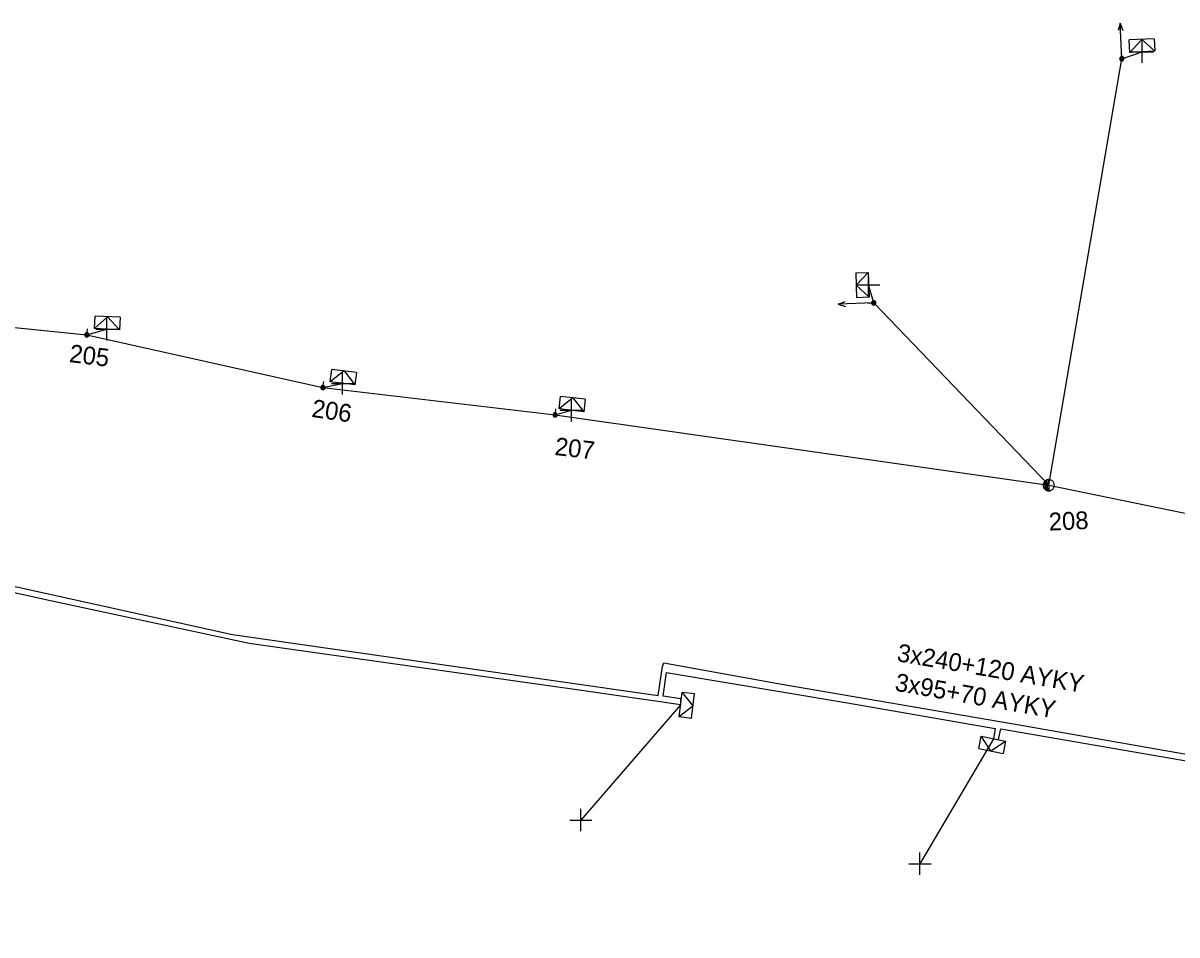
# Model space of a CAD drawing. Extents: x -544780 to -541582, y -1198995 to -1196551.
# Drawn here: x -542453.2 to -542388.4, y -1198610.2 to -1198559.1 of the extents above; entities that cross this region are included whole.
import ezdxf

# ---------------------------------------------------------------- set-up
doc = ezdxf.new("R2010")
doc.units = 0
for name, color, linetype in [('Vrstva 1', 7, 'Continuous'), ('Vrstva 13', 7, 'Continuous'), ('Vrstva 14', 7, 'Continuous'), ('Vrstva 2', 7, 'Continuous'), ('Vrstva 31', 7, 'Continuous'), ('Vrstva 34', 7, 'Continuous'), ('Vrstva 5', 7, 'Continuous'), ('Vrstva 54', 7, 'Continuous'), ('Vrstva 59', 7, 'Continuous'), ('Vrstva 6', 7, 'Continuous'), ('Vrstva 8', 7, 'Continuous'), ('Vrstva 9', 7, 'Continuous')]:
    doc.layers.add(name, color=color, linetype=linetype)

# ---------------------------------------------------------------- blocks, each defined once
blk = doc.blocks.new('NN440')
at = {"layer": 'Vrstva 2'}
for points in [[(0.63, 0), (0.63, 0.06), (0.62, 0.13), (0.6, 0.19), (0.58, 0.25), (0.55, 0.31), (0.51, 0.37), (0.47, 0.42), (0.42, 0.46), (0.37, 0.51), (0.32, 0.54), (0.26, 0.57), (0.2, 0.59), (0.13, 0.61), (0.07, 0.62), (0, 0.63), (-0.06, 0.62), (-0.13, 0.61), (-0.19, 0.59), (-0.26, 0.57), (-0.31, 0.54), (-0.37, 0.51), (-0.42, 0.46), (-0.47, 0.42), (-0.51, 0.37), (-0.54, 0.31), (-0.57, 0.25), (-0.6, 0.19), (-0.62, 0.13), (-0.63, 0.06), (-0.63, 0), (-0.63, -0.07), (-0.62, -0.14), (-0.6, -0.2), (-0.57, -0.26), (-0.54, -0.32), (-0.51, -0.37), (-0.47, -0.43), (-0.42, -0.47), (-0.37, -0.51), (-0.31, -0.55), (-0.26, -0.58), (-0.19, -0.6), (-0.13, -0.62), (-0.06, -0.63), (0, -0.63), (0.07, -0.63), (0.13, -0.62), (0.2, -0.6), (0.26, -0.58), (0.32, -0.55), (0.37, -0.51), (0.42, -0.47), (0.47, -0.43), (0.51, -0.37), (0.55, -0.32), (0.58, -0.26), (0.6, -0.2), (0.62, -0.14), (0.63, -0.07), (0.63, 0)], [(-0.63, 0), (0.63, 0)], [(-0.6, -0.18), (0.57, -0.18)], [(-0.51, -0.32), (0.5, -0.32)], [(-0.37, -0.47), (0.35, -0.47)]]:
    blk.add_lwpolyline(points, dxfattribs=at)
blk = doc.blocks.new('NN560')
at = {"layer": 'Vrstva 2'}
for points in [[(1.999, -0.001), (1.59, 0.141)], [(0, -0.001), (1.999, -0.001)], [(1.999, -0.001), (1.59, -0.134)]]:
    blk.add_lwpolyline(points, dxfattribs=at)
blk = doc.blocks.new('NN800')
at = {"layer": 'Vrstva 1'}
for points in [[(-0.442, 0.442), (0.442, -0.442)], [(-0.442, -0.442), (0.442, 0.442)]]:
    blk.add_lwpolyline(points, dxfattribs=at)
blk = doc.blocks.new('NN630')
at = {"layer": 'Vrstva 9'}
for points in [[(-0.003, -0.7), (-0.703, 0)], [(-0.703, -0.7), (-0.703, 0), (0.697, 0), (0.697, -0.7)], [(-0.003, -0.7), (0.697, 0)], [(-0.703, -0.7), (0.697, -0.7)]]:
    blk.add_lwpolyline(points, dxfattribs=at)
blk = doc.blocks.new('NN500')
at = {"layer": 'Vrstva 2'}
for points in [[(0, -0.24), (0.02, -0.23), (0.05, -0.23), (0.07, -0.22), (0.09, -0.22), (0.12, -0.2), (0.14, -0.19), (0.16, -0.18), (0.17, -0.16), (0.19, -0.14), (0.2, -0.12), (0.21, -0.1), (0.22, -0.07), (0.23, -0.05), (0.23, -0.02), (0.23, 0), (0.23, 0.02), (0.23, 0.05), (0.22, 0.07), (0.21, 0.1), (0.2, 0.12), (0.19, 0.14), (0.17, 0.16), (0.16, 0.17), (0.14, 0.19), (0.12, 0.2), (0.09, 0.21), (0.07, 0.22), (0.05, 0.23), (0.02, 0.23), (0, 0.23), (-0.03, 0.23), (-0.05, 0.23), (-0.07, 0.22), (-0.1, 0.21), (-0.12, 0.2), (-0.14, 0.19), (-0.16, 0.17), (-0.18, 0.16), (-0.19, 0.14), (-0.2, 0.12), (-0.22, 0.1), (-0.22, 0.07), (-0.23, 0.05), (-0.23, 0.02), (-0.24, 0), (-0.23, -0.02), (-0.23, -0.05), (-0.22, -0.07), (-0.22, -0.1), (-0.2, -0.12), (-0.19, -0.14), (-0.18, -0.16), (-0.16, -0.18), (-0.14, -0.19), (-0.12, -0.2), (-0.1, -0.22), (-0.07, -0.22), (-0.05, -0.23), (-0.03, -0.23), (0, -0.24)], [(0, -0.24), (0.02, -0.23), (0.05, -0.23), (0.07, -0.22), (0.09, -0.22), (0.12, -0.2), (0.14, -0.19), (0.16, -0.18), (0.17, -0.16), (0.19, -0.14), (0.2, -0.12), (0.21, -0.1), (0.22, -0.07), (0.23, -0.05), (0.23, -0.02), (0.23, 0), (0.23, 0.02), (0.23, 0.05), (0.22, 0.07), (0.21, 0.1), (0.2, 0.12), (0.19, 0.14), (0.17, 0.16), (0.16, 0.17), (0.14, 0.19), (0.12, 0.2), (0.09, 0.21), (0.07, 0.22), (0.05, 0.23), (0.02, 0.23), (0, 0.23), (-0.03, 0.23), (-0.05, 0.23), (-0.07, 0.22), (-0.1, 0.21), (-0.12, 0.2), (-0.14, 0.19), (-0.16, 0.17), (-0.18, 0.16), (-0.19, 0.14), (-0.2, 0.12), (-0.22, 0.1), (-0.22, 0.07), (-0.23, 0.05), (-0.23, 0.02), (-0.24, 0), (-0.23, -0.02), (-0.23, -0.05), (-0.22, -0.07), (-0.22, -0.1), (-0.2, -0.12), (-0.19, -0.14), (-0.18, -0.16), (-0.16, -0.18), (-0.14, -0.19), (-0.12, -0.2), (-0.1, -0.22), (-0.07, -0.22), (-0.05, -0.23), (-0.03, -0.23), (0, -0.24)], [(0, -0.21), (0.02, -0.2), (0.04, -0.2), (0.06, -0.2), (0.08, -0.19), (0.1, -0.18), (0.12, -0.17), (0.14, -0.15), (0.15, -0.14), (0.16, -0.12), (0.18, -0.1), (0.19, -0.08), (0.19, -0.06), (0.2, -0.04), (0.2, -0.02), (0.2, 0), (0.2, 0.02), (0.2, 0.04), (0.19, 0.06), (0.19, 0.08), (0.18, 0.1), (0.16, 0.12), (0.15, 0.14), (0.14, 0.15), (0.12, 0.17), (0.1, 0.18), (0.08, 0.19), (0.06, 0.19), (0.04, 0.2), (0.02, 0.2), (0, 0.2), (-0.02, 0.2), (-0.04, 0.2), (-0.06, 0.19), (-0.08, 0.19), (-0.1, 0.18), (-0.12, 0.17), (-0.14, 0.15), (-0.15, 0.14), (-0.17, 0.12), (-0.18, 0.1), (-0.19, 0.08), (-0.2, 0.06), (-0.2, 0.04), (-0.21, 0.02), (-0.21, 0), (-0.21, -0.02), (-0.2, -0.04), (-0.2, -0.06), (-0.19, -0.08), (-0.18, -0.1), (-0.17, -0.12), (-0.15, -0.14), (-0.14, -0.15), (-0.12, -0.17), (-0.1, -0.18), (-0.08, -0.19), (-0.06, -0.2), (-0.04, -0.2), (-0.02, -0.2), (0, -0.21)], [(0, -0.18), (0.02, -0.18), (0.04, -0.17), (0.05, -0.17), (0.07, -0.16), (0.09, -0.15), (0.1, -0.14), (0.12, -0.13), (0.13, -0.12), (0.14, -0.1), (0.15, -0.09), (0.16, -0.07), (0.17, -0.05), (0.17, -0.04), (0.17, -0.02), (0.17, 0), (0.17, 0.02), (0.17, 0.04), (0.17, 0.05), (0.16, 0.07), (0.15, 0.09), (0.14, 0.1), (0.13, 0.12), (0.12, 0.13), (0.1, 0.14), (0.09, 0.15), (0.07, 0.16), (0.05, 0.17), (0.04, 0.17), (0.02, 0.17), (0, 0.18), (-0.02, 0.17), (-0.04, 0.17), (-0.06, 0.17), (-0.07, 0.16), (-0.09, 0.15), (-0.1, 0.14), (-0.12, 0.13), (-0.13, 0.12), (-0.14, 0.1), (-0.15, 0.09), (-0.16, 0.07), (-0.17, 0.05), (-0.17, 0.04), (-0.18, 0.02), (-0.18, 0), (-0.18, -0.02), (-0.17, -0.04), (-0.17, -0.05), (-0.16, -0.07), (-0.15, -0.09), (-0.14, -0.1), (-0.13, -0.12), (-0.12, -0.13), (-0.1, -0.14), (-0.09, -0.15), (-0.07, -0.16), (-0.06, -0.17), (-0.04, -0.17), (-0.02, -0.18), (0, -0.18)], [(0, -0.15), (0.01, -0.15), (0.03, -0.14), (0.04, -0.14), (0.06, -0.13), (0.07, -0.13), (0.08, -0.12), (0.1, -0.11), (0.11, -0.1), (0.12, -0.09), (0.13, -0.07), (0.13, -0.06), (0.14, -0.05), (0.14, -0.03), (0.14, -0.02), (0.14, 0), (0.14, 0.01), (0.14, 0.03), (0.14, 0.04), (0.13, 0.06), (0.13, 0.07), (0.12, 0.09), (0.11, 0.1), (0.1, 0.11), (0.08, 0.12), (0.07, 0.13), (0.06, 0.13), (0.04, 0.14), (0.03, 0.14), (0.01, 0.14), (0, 0.15), (-0.02, 0.14), (-0.03, 0.14), (-0.05, 0.14), (-0.06, 0.13), (-0.07, 0.13), (-0.09, 0.12), (-0.1, 0.11), (-0.11, 0.1), (-0.12, 0.09), (-0.13, 0.07), (-0.13, 0.06), (-0.14, 0.04), (-0.14, 0.03), (-0.15, 0.01), (-0.15, 0), (-0.15, -0.02), (-0.14, -0.03), (-0.14, -0.05), (-0.13, -0.06), (-0.13, -0.07), (-0.12, -0.09), (-0.11, -0.1), (-0.1, -0.11), (-0.09, -0.12), (-0.07, -0.13), (-0.06, -0.13), (-0.05, -0.14), (-0.03, -0.14), (-0.02, -0.15), (0, -0.15)], [(0, -0.12), (0.01, -0.12), (0.02, -0.11), (0.03, -0.11), (0.05, -0.11), (0.06, -0.1), (0.07, -0.09), (0.08, -0.09), (0.09, -0.08), (0.09, -0.07), (0.1, -0.06), (0.11, -0.05), (0.11, -0.04), (0.11, -0.02), (0.11, -0.01), (0.12, 0), (0.11, 0.01), (0.11, 0.02), (0.11, 0.04), (0.11, 0.05), (0.1, 0.06), (0.09, 0.07), (0.09, 0.08), (0.08, 0.09), (0.07, 0.09), (0.06, 0.1), (0.05, 0.11), (0.03, 0.11), (0.02, 0.11), (0.01, 0.12), (0, 0.12), (-0.01, 0.12), (-0.03, 0.11), (-0.04, 0.11), (-0.05, 0.11), (-0.06, 0.1), (-0.07, 0.09), (-0.08, 0.09), (-0.09, 0.08), (-0.1, 0.07), (-0.1, 0.06), (-0.11, 0.05), (-0.11, 0.04), (-0.12, 0.02), (-0.12, 0.01), (-0.12, 0), (-0.12, -0.01), (-0.12, -0.02), (-0.11, -0.04), (-0.11, -0.05), (-0.1, -0.06), (-0.1, -0.07), (-0.09, -0.08), (-0.08, -0.09), (-0.07, -0.09), (-0.06, -0.1), (-0.05, -0.11), (-0.04, -0.11), (-0.03, -0.11), (-0.01, -0.12), (0, -0.12)], [(0, -0.09), (0.01, -0.09), (0.02, -0.09), (0.03, -0.08), (0.03, -0.08), (0.04, -0.08), (0.05, -0.07), (0.06, -0.07), (0.06, -0.06), (0.07, -0.05), (0.07, -0.04), (0.08, -0.04), (0.08, -0.03), (0.08, -0.02), (0.09, -0.01), (0.09, 0), (0.09, 0.01), (0.08, 0.02), (0.08, 0.03), (0.08, 0.03), (0.07, 0.04), (0.07, 0.05), (0.06, 0.06), (0.06, 0.06), (0.05, 0.07), (0.04, 0.07), (0.03, 0.08), (0.03, 0.08), (0.02, 0.08), (0.01, 0.09), (0, 0.09), (-0.01, 0.09), (-0.02, 0.08), (-0.03, 0.08), (-0.04, 0.08), (-0.04, 0.07), (-0.05, 0.07), (-0.06, 0.06), (-0.07, 0.06), (-0.07, 0.05), (-0.08, 0.04), (-0.08, 0.03), (-0.08, 0.03), (-0.09, 0.02), (-0.09, 0.01), (-0.09, 0), (-0.09, -0.01), (-0.09, -0.02), (-0.08, -0.03), (-0.08, -0.04), (-0.08, -0.04), (-0.07, -0.05), (-0.07, -0.06), (-0.06, -0.07), (-0.05, -0.07), (-0.04, -0.08), (-0.04, -0.08), (-0.03, -0.08), (-0.02, -0.09), (-0.01, -0.09), (0, -0.09)], [(0, -0.06), (0, -0.06), (0.01, -0.06), (0.02, -0.05), (0.02, -0.05), (0.03, -0.05), (0.03, -0.05), (0.04, -0.04), (0.04, -0.04), (0.05, -0.03), (0.05, -0.03), (0.05, -0.02), (0.05, -0.02), (0.05, -0.01), (0.06, -0.01), (0.06, 0), (0.06, 0.01), (0.05, 0.01), (0.05, 0.02), (0.05, 0.02), (0.05, 0.03), (0.05, 0.03), (0.04, 0.04), (0.04, 0.04), (0.03, 0.05), (0.03, 0.05), (0.02, 0.05), (0.02, 0.05), (0.01, 0.06), (0, 0.06), (0, 0.06), (-0.01, 0.06), (-0.01, 0.06), (-0.02, 0.05), (-0.02, 0.05), (-0.03, 0.05), (-0.03, 0.05), (-0.04, 0.04), (-0.04, 0.04), (-0.05, 0.03), (-0.05, 0.03), (-0.05, 0.02), (-0.06, 0.02), (-0.06, 0.01), (-0.06, 0.01), (-0.06, 0), (-0.06, -0.01), (-0.06, -0.01), (-0.06, -0.02), (-0.05, -0.02), (-0.05, -0.03), (-0.05, -0.03), (-0.04, -0.04), (-0.04, -0.04), (-0.03, -0.05), (-0.03, -0.05), (-0.02, -0.05), (-0.02, -0.05), (-0.01, -0.06), (-0.01, -0.06), (0, -0.06)], [(0, -0.03), (0, -0.03), (0, -0.03), (0.01, -0.03), (0.01, -0.03), (0.01, -0.02), (0.02, -0.02), (0.02, -0.02), (0.02, -0.02), (0.02, -0.02), (0.02, -0.01), (0.02, -0.01), (0.03, -0.01), (0.03, -0.01), (0.03, 0), (0.03, 0), (0.03, 0), (0.03, 0.01), (0.03, 0.01), (0.02, 0.01), (0.02, 0.01), (0.02, 0.02), (0.02, 0.02), (0.02, 0.02), (0.02, 0.02), (0.01, 0.02), (0.01, 0.02), (0.01, 0.03), (0, 0.03), (0, 0.03), (0, 0.03), (0, 0.03), (-0.01, 0.03), (-0.01, 0.03), (-0.01, 0.02), (-0.02, 0.02), (-0.02, 0.02), (-0.02, 0.02), (-0.02, 0.02), (-0.02, 0.02), (-0.03, 0.01), (-0.03, 0.01), (-0.03, 0.01), (-0.03, 0.01), (-0.03, 0), (-0.03, 0), (-0.03, 0), (-0.03, -0.01), (-0.03, -0.01), (-0.03, -0.01), (-0.03, -0.01), (-0.02, -0.02), (-0.02, -0.02), (-0.02, -0.02), (-0.02, -0.02), (-0.02, -0.02), (-0.01, -0.03), (-0.01, -0.03), (-0.01, -0.03), (0, -0.03), (0, -0.03)], [(0.23, 0), (0.7, 0)]]:
    blk.add_lwpolyline(points, dxfattribs=at)

msp = doc.modelspace()

# ---------------------------------------------------------------- linework, layer by layer
at = {"layer": 'Vrstva 1'}
msp.add_lwpolyline([(-542467.456, -1198574.735), (-542466.568, -1198574.826), (-542449.621, -1198576.557), (-542436.372, -1198579.515), (-542423.343, -1198581.048), (-542395.641, -1198584.992), (-542374.333, -1198589.374)], dxfattribs=at)
at = {"layer": 'Vrstva 5'}
for points in [[(-542480.489, -1198598.259), (-542481.478, -1198597.718), (-542475.48, -1198586.87), (-542474.848, -1198586.116), (-542462.649, -1198588.693), (-542441.447, -1198593.362), (-542417.555, -1198596.786), (-542417.319, -1198595.161), (-542417.246, -1198594.966), (-542410.733, -1198596.133), (-542397.624, -1198598.37), (-542381.307, -1198601.233), (-542362.61, -1198604.536), (-542349.307, -1198606.915), (-542336.927, -1198609.151), (-542337.121, -1198610.221)], [(-542460.907, -1198589.405), (-542451.924, -1198591.398), (-542440.516, -1198593.854), (-542422.002, -1198596.47), (-542416.297, -1198597.294), (-542416.288, -1198596.978), (-542417.288, -1198596.834), (-542417.09, -1198595.495), (-542407.053, -1198597.173), (-542398.654, -1198598.632), (-542398.743, -1198599.215), (-542398.46, -1198599.264), (-542398.338, -1198598.656), (-542381.416, -1198601.574), (-542363.546, -1198604.678), (-542363.698, -1198605.312), (-542363.424, -1198605.363), (-542363.279, -1198604.751), (-542345.824, -1198607.885), (-542337.301, -1198609.393), (-542337.422, -1198610.146)]]:
    msp.add_lwpolyline(points, dxfattribs=at)
at = {"layer": 'Vrstva 54'}
for points in [[(-542395.641, -1198584.992), (-542391.542, -1198561.069), (-542390.395, -1198560.679)], [(-542395.641, -1198584.992), (-542405.463, -1198574.766), (-542405.749, -1198573.752)], [(-542449.621, -1198576.557), (-542448.492, -1198576.239)], [(-542423.343, -1198581.048), (-542422.432, -1198580.788)]]:
    msp.add_lwpolyline(points, dxfattribs=at)
at = {"layer": 'Vrstva 59'}
for points in [[(-542416.297, -1198597.294), (-542421.9, -1198603.781)], [(-542398.743, -1198599.215), (-542402.868, -1198606.23)]]:
    msp.add_lwpolyline(points, dxfattribs=at)
at = {"layer": 'Vrstva 8'}
msp.add_lwpolyline([(-542436.372, -1198579.515), (-542435.275, -1198579.277)], dxfattribs=at)

# ---------------------------------------------------------------- block references
at = {"layer": 'Vrstva 13'}
for p, rotation in [((-542391.542, -1198561.069), 92.42377219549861), ((-542405.463, -1198574.766), -178.1138333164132)]:
    msp.add_blockref('NN560', p, dxfattribs=dict(at, rotation=rotation))
for name, p, xscale, yscale, rotation in [('NN500', (-542391.542, -1198561.069), 0.5, 0.5, 92.42399998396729), ('NN500', (-542405.463, -1198574.766), 0.5000000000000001, 0.5, -178.1140000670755), ('NN500', (-542449.621, -1198576.557), 0.4999999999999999, 0.49999999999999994, 82.9060000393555), ('NN500', (-542436.372, -1198579.515), 0.5, 0.5000000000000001, 81.807000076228), ('NN500', (-542423.343, -1198581.048), 0.5000000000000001, 0.5, 83.43300007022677), ('NN440', (-542395.641, -1198584.992), 0.5000000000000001, 0.4999999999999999, -87.58448890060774)]:
    msp.add_blockref(name, p, dxfattribs=dict(at, xscale=xscale, yscale=yscale, rotation=rotation))
at = {"layer": 'Vrstva 31'}
for p, rotation in [((-542390.395, -1198560.679), -177.57622780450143), ((-542405.749, -1198573.752), -88.11383325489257), ((-542448.492, -1198576.239), 177.26633064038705), ((-542435.275, -1198579.277), 172.9057806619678), ((-542422.432, -1198580.788), 173.43278334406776), ((-542416.297, -1198597.294), 83.52788607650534), ((-542398.743, -1198599.215), -11.462883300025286)]:
    msp.add_blockref('NN630', p, dxfattribs=dict(at, rotation=rotation))
at = {"layer": 'Vrstva 34'}
for p, rotation in [((-542390.395, -1198560.679), 45), ((-542405.749, -1198573.752), 44.99999995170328), ((-542448.492, -1198576.239), 45), ((-542435.275, -1198579.277), 45), ((-542422.432, -1198580.788), 45.00000009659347), ((-542421.899, -1198603.781), 45), ((-542402.868, -1198606.23), 45)]:
    msp.add_blockref('NN800', p, dxfattribs=dict(at, rotation=rotation))

# ---------------------------------------------------------------- texts
at = {"layer": 'Vrstva 14'}
for s, rotation, p in [('205', 352.906, (-542450.645, -1198578.076)), ('206', 351.807, (-542437.045, -1198581.154)), ('207', 353.433, (-542423.399, -1198583.292)), ('208', 2.416, (-542395.619, -1198587.54))]:
    msp.add_text(s, height=1, rotation=rotation, dxfattribs=at).set_placement(p)
at = {"layer": 'Vrstva 6'}
for s, rotation, p in [('3x240+120 AYKY', 350.316, (-542404.204, -1198594.858)), ('3x95+70 AYKY', 350.145, (-542404.319, -1198596.515))]:
    msp.add_text(s, height=1, rotation=rotation, dxfattribs=at).set_placement(p)

doc.saveas('drawing.dxf')
